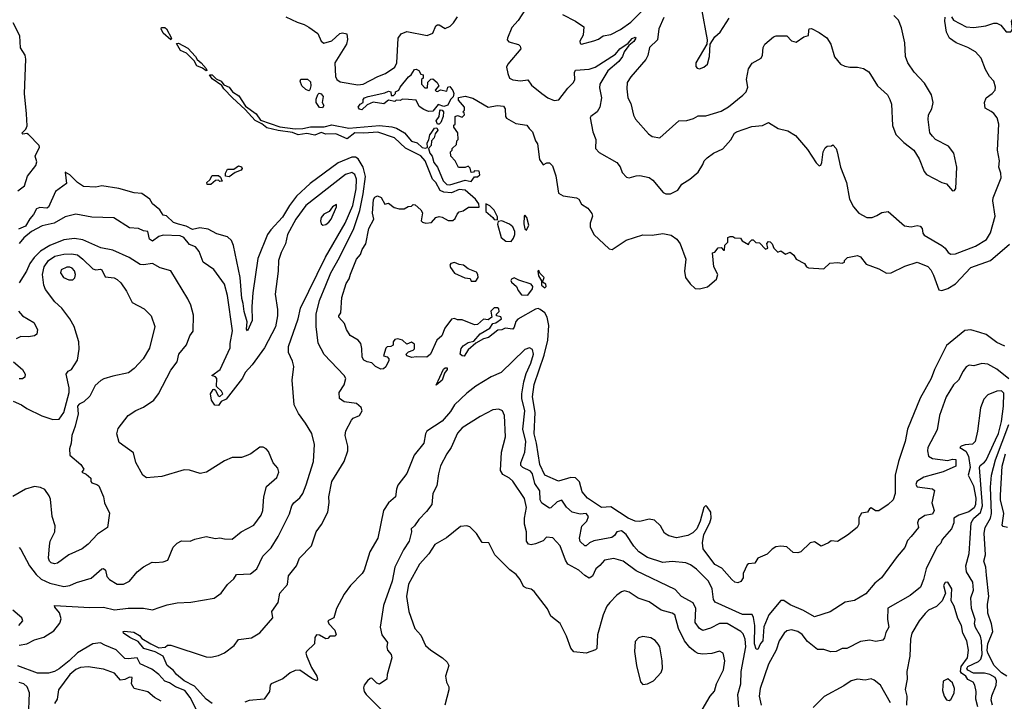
# Model space of a CAD drawing. Extents: x 1268547 to 1425625, y 515768 to 616754.
# Tile 310 of 507: x 1336078 to 1342503, y 568181 to 572626. Entities that reach past the tile are written whole.
import ezdxf

# ---------------------------------------------------------------- set-up
doc = ezdxf.new("R2010")
doc.units = 0

msp = doc.modelspace()

# ---------------------------------------------------------------- linework, layer by layer
at = {"layer": '0CON10XD'}
for points in [[(1339377.8, 572695), (1339330.6, 572619.4), (1339290, 572575), (1339262, 572505), (1339260, 572495), (1339270.6, 572480.6), (1339333.1, 572463.1), (1339343.1, 572453.1), (1339347.3, 572435), (1339262.5, 572335), (1339255.5, 572315), (1339262.5, 572275), (1339273.5, 572245), (1339295, 572232.5), (1339345, 572227.5), (1339395, 572233.8), (1339418.6, 572198.6), (1339485, 572144.4), (1339525, 572115.6), (1339565, 572098.1), (1339597, 572103), (1339655, 572178.2), (1339692.3, 572215), (1339700.3, 572235), (1339698.8, 572281.2), (1339705, 572296.9), (1339795, 572302.5), (1339833.5, 572316.5), (1339965, 572400.5), (1339994, 572435), (1340048.3, 572471.7), (1340075, 572502.7), (1340095, 572512.2), (1340098.1, 572505), (1340085, 572482.5), (1340052.3, 572457.7), (1340023.3, 572416.7), (1340011.7, 572385), (1339987, 572353), (1339915, 572291.6), (1339864.4, 572205), (1339860.8, 572180.8), (1339875.3, 572115), (1339863.8, 572055), (1339846.2, 572023.8), (1339804.6, 571995.4), (1339801.4, 571985), (1339817.5, 571895), (1339837.5, 571845), (1339836.2, 571785), (1339859.5, 571759.5), (1339974, 571695), (1339995.5, 571665.5), (1340010, 571630), (1340037.7, 571597.7), (1340055, 571593.8), (1340101.7, 571608.3), (1340125, 571608.9), (1340185, 571597.1), (1340209.8, 571579.8), (1340277.9, 571497.9), (1340295, 571489.2), (1340325, 571490.8), (1340373.8, 571515), (1340397.9, 571552.1), (1340451.2, 571585), (1340505, 571632), (1340535, 571681.2), (1340545.7, 571705), (1340565, 571724.4), (1340605, 571754.3), (1340666.1, 571783.9), (1340717.7, 571842.3), (1340742.5, 571885), (1340756, 571895), (1340855, 571928.5), (1340925, 571936.5), (1340965, 571954.3), (1341027.5, 571915), (1341091.7, 571901.7), (1341140.3, 571870.3), (1341219.6, 571779.6), (1341275, 571691.2), (1341295, 571672.5), (1341305, 571677.5), (1341313.3, 571695), (1341321.2, 571765), (1341335, 571790), (1341348.3, 571801.7), (1341375, 571802.5), (1341385, 571810), (1341406.7, 571785), (1341413.3, 571765), (1341434, 571665), (1341474.1, 571564.1), (1341494, 571455), (1341520, 571405), (1341555, 571363.8), (1341605.9, 571335.9), (1341640, 571335), (1341671.9, 571348.1), (1341705, 571369.2), (1341745, 571375.8), (1341852.1, 571282.1), (1341895, 571274.3), (1341935, 571284.4), (1341955, 571278.1), (1341966.7, 571265), (1341972.5, 571232.5), (1341980.6, 571220.6), (1342095, 571153.3), (1342116.9, 571135), (1342136.4, 571106.4), (1342155, 571096.9), (1342185, 571099.4), (1342315, 571149.6), (1342388, 571192), (1342413.1, 571235), (1342442.9, 571345), (1342427.8, 571445), (1342430, 571465), (1342482.5, 571595), (1342480.8, 571625), (1342468.6, 571665), (1342472, 571705), (1342459.5, 571775), (1342468.1, 571945), (1342456.6, 571986.6), (1342434.5, 572014.5), (1342416.7, 572026.7), (1342379.4, 572049.4), (1342373.1, 572085), (1342384.2, 572115), (1342425, 572144), (1342444.3, 572165.7), (1342446.9, 572185), (1342434.4, 572225), (1342406, 572256), (1342380.2, 572300.2), (1342352.9, 572375), (1342315.7, 572415), (1342265, 572444.6), (1342190, 572475), (1342145.6, 572505), (1342126.9, 572545), (1342114.4, 572615), (1342117.3, 572642.7)], [(1340526.2, 572695), (1340563.3, 572495), (1340562.5, 572465), (1340491.2, 572345), (1340490.8, 572320.8), (1340498.8, 572308.8), (1340515, 572306), (1340543.3, 572315), (1340565.7, 572335), (1340579.2, 572385), (1340583, 572467), (1340615, 572513.3), (1340648.8, 572545), (1340708, 572635)], [(1342158, 572645), (1342171.7, 572621.7), (1342255, 572579.5), (1342305, 572575.5), (1342382.5, 572585), (1342435, 572602), (1342455, 572602), (1342479.7, 572589.7), (1342515, 572546.7), (1342545, 572546.2), (1342555.8, 572565), (1342550, 572615), (1342598.3, 572701.7)], [(1337814, 572645), (1337889.5, 572609.5), (1337935.3, 572595.3), (1337965, 572576.7), (1338023.3, 572535), (1338044.3, 572485), (1338063.6, 572473.6), (1338115, 572487.5), (1338166.7, 572535), (1338185, 572540.6), (1338212.7, 572532.7), (1338217.1, 572497.1), (1338211.1, 572465), (1338133.8, 572345), (1338138.5, 572255), (1338147.5, 572235), (1338169.5, 572219.5), (1338285, 572199.8), (1338318.6, 572205), (1338415, 572256), (1338465.6, 572274.4), (1338526.2, 572315), (1338539.7, 572345), (1338547.5, 572505), (1338566.4, 572533.6), (1338605, 572548.2), (1338736.9, 572523.1), (1338773, 572537), (1338793.1, 572585), (1338805, 572591.9), (1338815, 572592.2), (1338855, 572567.3), (1338886.3, 572583.7), (1338908.9, 572605), (1338935.3, 572645)], [(1339620.2, 572660.2), (1339705, 572617.1), (1339758.6, 572578.6), (1339756, 572525), (1339732.9, 572485), (1339735, 572470), (1339745, 572466.2), (1339825, 572488.6), (1339855, 572499.2), (1339885, 572520.8), (1339935, 572529.5), (1339998, 572562), (1340065, 572609.5), (1340142.5, 572685)], [(1340280.8, 572639.2), (1340249.6, 572565), (1340240, 572495), (1340187.5, 572445), (1340177.8, 572392.2), (1340164.3, 572365), (1340065, 572254), (1340043.1, 572215), (1340039.4, 572175), (1340046.7, 572115), (1340065, 572080), (1340083, 572003), (1340097, 571977), (1340181.2, 571881.2), (1340205, 571864.2), (1340255, 571854.2), (1340380, 571965), (1340431.2, 571968.8), (1340475, 571982), (1340505, 571999.2), (1340555, 571998.6), (1340655, 572029.5), (1340702.6, 572057.4), (1340797.4, 572132.6), (1340818, 572155), (1340830, 572185), (1340821.9, 572235), (1340834, 572305), (1340858.3, 572341.7), (1340917.5, 572375), (1340926.4, 572393.6), (1340930, 572445), (1340940, 572465), (1340996.4, 572513.6), (1341015, 572520), (1341085, 572520), (1341115, 572488), (1341145, 572478.8), (1341195, 572513.3), (1341226.4, 572523.6), (1341227.5, 572555), (1341230, 572565), (1341245, 572567.5), (1341295, 572542.5), (1341345, 572507.5), (1341371.2, 572465), (1341395, 572382.5), (1341435, 572336.7), (1341462.7, 572322.7), (1341495, 572316), (1341545, 572316), (1341585, 572308), (1341620, 572285), (1341676.7, 572195), (1341740, 572135), (1341756.2, 572105), (1341766.2, 572075), (1341773.3, 571935), (1341796.4, 571876.4), (1341846.7, 571825), (1341913.3, 571775), (1341947.7, 571717.7), (1341980, 571635), (1341996.1, 571616.1), (1342095, 571563.8), (1342125.8, 571555.8), (1342165, 571510), (1342178.3, 571511.7), (1342186.7, 571525), (1342192.5, 571665), (1342174.2, 571755), (1342139.8, 571799.8), (1342053.6, 571843.6), (1342034.2, 571865), (1342017.9, 571887.9), (1342006.7, 571975), (1342008.1, 572005), (1342030, 572045), (1342040, 572085), (1342028.1, 572135), (1341982.2, 572212.2), (1341915, 572284), (1341873.1, 572345), (1341859.4, 572385), (1341854.5, 572474.5), (1341833.2, 572573.2), (1341813.2, 572623.2), (1341783, 572653)], [(1336065, 571508.5), (1336108.8, 571541.2), (1336128.2, 571605), (1336183.3, 571675), (1336189.4, 571699.4), (1336179.2, 571735), (1336208, 571795), (1336205.9, 571805.9), (1336135, 571877.5), (1336125, 571882.5), (1336098.3, 571878.3), (1336092.5, 571885), (1336118.3, 571911.7), (1336126.6, 571933.4), (1336122.4, 572012.4), (1336109.2, 572145), (1336118.2, 572368.2), (1336114.6, 572395), (1336083, 572443), (1336079.8, 572519.8), (1336035, 572604.5)], [(1337065, 572494.3), (1337015, 572537.8), (1337000.9, 572565), (1337003.8, 572575), (1337025, 572574.6), (1337035, 572565.5), (1337068.1, 572505), (1337065, 572494.3)], [(1337295, 572292), (1337269.9, 572309.9), (1337234, 572324), (1337217, 572357), (1337166.7, 572406.7), (1337126.7, 572425), (1337100.3, 572469.7), (1337115, 572472.5), (1337175, 572440.8), (1337225.3, 572385), (1337235.3, 572365.3), (1337263.1, 572345), (1337295, 572307.5), (1337300, 572295), (1337295, 572292)], [(1342507.1, 570497.1), (1342455, 570519.5), (1342385, 570572.3), (1342344.4, 570585.6), (1342285, 570602.8), (1342245, 570599.4), (1342125, 570501.2), (1342047.3, 570345), (1342025, 570286.7), (1341953.5, 570156.5), (1341871.8, 569955), (1341855.9, 569875), (1341812.2, 569745), (1341791.1, 569655), (1341791.2, 569535), (1341777.5, 569495), (1341745, 569464), (1341685, 569423.3), (1341663.6, 569423.6), (1341635, 569442.5), (1341623.6, 569436.4), (1341610, 569415), (1341572, 569408), (1341553, 569377), (1341553.3, 569335), (1341542.5, 569315), (1341480, 569265), (1341415, 569222.5), (1341373, 569227), (1341357, 569213), (1341308.3, 569191.7), (1341265, 569220), (1341236, 569214), (1341176, 569155), (1341155, 569148.6), (1341125, 569150), (1341085, 569187.1), (1341045, 569192.5), (1341012.2, 569187.8), (1340987.5, 569172.5), (1340955, 569140), (1340895.9, 569114.1), (1340875, 569082), (1340835, 569077.5), (1340825, 569070), (1340800, 569015), (1340800, 568985), (1340785, 568962.5), (1340765, 568953.8), (1340745, 568958), (1340725, 568974.2), (1340659.8, 569049.8), (1340613.8, 569073.8), (1340539.1, 569175), (1340533.7, 569215), (1340542.4, 569267.6), (1340582.7, 569345), (1340591.2, 569375), (1340587.8, 569415), (1340565, 569448.8), (1340555, 569456.7), (1340542, 569445), (1340517.9, 569355), (1340496.5, 569305), (1340470.2, 569279.8), (1340437.8, 569262.2), (1340365, 569245.7), (1340315, 569258.6), (1340285, 569278), (1340260, 569325), (1340221.1, 569361.1), (1340185, 569368.2), (1340125, 569353.8), (1340095, 569355.3), (1340049.5, 569375), (1339935, 569448), (1339875, 569445.5), (1339783.5, 569505), (1339747.5, 569547.5), (1339731.7, 569611.7), (1339705, 569638), (1339675, 569640), (1339595, 569616.7), (1339505, 569655.6), (1339471.5, 569725), (1339450.7, 569865), (1339434.8, 569925), (1339441, 570065), (1339424.8, 570165.2), (1339435, 570246.2), (1339501.4, 570438.6), (1339524.2, 570535), (1339531.7, 570631.7), (1339519.4, 570685), (1339505, 570713.8), (1339475, 570736.2), (1339461.7, 570741.7), (1339445, 570738), (1339327.7, 570672.3), (1339315, 570656.7), (1339305, 570620), (1339295, 570607.5), (1339247, 570613), (1339223.3, 570603.3), (1339198.3, 570601.7), (1339136.6, 570553.4), (1339105, 570544.3), (1339054.4, 570515.6), (1339005, 570473.3), (1338977.8, 570432.2), (1338965, 570432.5), (1338951.8, 570445), (1338958.4, 570481.6), (1338971.7, 570498.3), (1339005, 570520), (1339040.5, 570529.5), (1339082.2, 570577.8), (1339145.4, 570614.6), (1339165, 570644), (1339185, 570648.8), (1339222.5, 570675), (1339217, 570687), (1339190, 570695), (1339190, 570705), (1339207, 570723), (1339205, 570740), (1339195, 570747.5), (1339173.6, 570746.4), (1339152.5, 570725), (1339160, 570685), (1339135, 570667.5), (1339105, 570672.5), (1339065, 570637.5), (1339045, 570636.7), (1338965, 570667.5), (1338935, 570667.5), (1338915, 570677.5), (1338895, 570672.5), (1338852.5, 570615), (1338832.5, 570565), (1338800, 570535), (1338758.8, 570445), (1338735, 570423.8), (1338665, 570427.5), (1338637, 570423), (1338603.9, 570433.9), (1338600, 570445), (1338615, 570460), (1338645, 570470), (1338655, 570480), (1338655, 570510), (1338635, 570522.5), (1338605, 570510), (1338575, 570536.2), (1338545, 570543.8), (1338525, 570540), (1338516.2, 570525), (1338515, 570503.3), (1338500, 570495), (1338475, 570492.5), (1338466.4, 570483.6), (1338452.5, 570432.5), (1338475, 570427.5), (1338486.2, 570415), (1338486.4, 570403.6), (1338468.3, 570361.7), (1338451.7, 570348.3), (1338435, 570346.7), (1338400, 570365), (1338375, 570388.8), (1338345, 570394), (1338323.8, 570405), (1338313.8, 570425), (1338311.7, 570481.7), (1338303.8, 570515), (1338286.1, 570536.1), (1338235, 570566.7), (1338210, 570605), (1338196.7, 570645), (1338160, 570685), (1338160, 570695), (1338173.3, 570715), (1338180, 570815), (1338208, 570905), (1338228, 570935), (1338237, 570967), (1338275, 571063.3), (1338302, 571095), (1338312, 571128), (1338337.5, 571165), (1338356.9, 571265), (1338390, 571325), (1338380.8, 571365), (1338387.7, 571452.3), (1338395, 571467.5), (1338413, 571477), (1338436.4, 571466.4), (1338461.7, 571421.7), (1338485, 571430), (1338521.7, 571401.7), (1338555, 571392.5), (1338587, 571393), (1338613, 571407), (1338635, 571410), (1338645, 571420), (1338658.3, 571418.3), (1338696.4, 571386.4), (1338707, 571367), (1338697.5, 571315), (1338707.5, 571305), (1338728.3, 571298.3), (1338765, 571303.3), (1338792.5, 571335), (1338815, 571341.2), (1338835, 571338.8), (1338875, 571316.7), (1338905, 571316.7), (1338920.7, 571329.3), (1338931.7, 571358.3), (1338945, 571372.5), (1338971.7, 571378.3), (1339007, 571403), (1339076.4, 571403.6), (1339073.3, 571425), (1339052.9, 571455), (1338985, 571513.5), (1338945, 571517.5), (1338895, 571496), (1338845, 571500.8), (1338822.3, 571512.3), (1338792.9, 571565), (1338771.8, 571585), (1338750.3, 571640.3), (1338723.2, 571705), (1338695, 571738.8), (1338595, 571787.5), (1338522.9, 571855), (1338415, 571892.8), (1338324.7, 571885.3), (1338265, 571888.5), (1338215, 571848.5), (1338140.3, 571880.3), (1338075, 571878.6), (1338045, 571890), (1338005, 571873.3), (1337952.4, 571882.4), (1337895, 571874.6), (1337859.2, 571889.2), (1337765, 571902.3), (1337691.4, 571921.4), (1337657.6, 571947.6), (1337615, 571968.5), (1337550, 572040), (1337466.2, 572115), (1337410, 572175), (1337397.3, 572197.3), (1337335, 572240), (1337316.7, 572265), (1337335, 572265.4), (1337360.5, 572240.5), (1337391.9, 572225), (1337410, 572200), (1337445.2, 572185.2), (1337465.6, 572155.6), (1337508.5, 572128.5), (1337551.6, 572061.6), (1337620.9, 572010.9), (1337650.4, 571970.4), (1337775, 571926.2), (1337875, 571914.5), (1337925, 571916.2), (1337975, 571927.7), (1338065, 571926.5), (1338115, 571940), (1338225, 571918.9), (1338425, 571934.6), (1338506.9, 571926.9), (1338537.6, 571917.6), (1338588.3, 571888.3), (1338634.4, 571834.4), (1338671.6, 571821.6), (1338705, 571792.9), (1338725, 571788.2), (1338738.8, 571791.2), (1338738, 571822), (1338748.3, 571841.7), (1338754.5, 571875.5), (1338763.6, 571886.4), (1338785, 571919.2), (1338799.7, 571919.7), (1338805.8, 571905), (1338789.4, 571880.6), (1338783.1, 571855), (1338765.7, 571835), (1338762.2, 571805), (1338745.8, 571785), (1338753.8, 571755), (1338770.6, 571735), (1338780, 571695), (1338803.4, 571663.4), (1338841.1, 571575), (1338865, 571551.2), (1338885, 571548.2), (1338985, 571579.2), (1339025, 571570), (1339045, 571600), (1339065, 571600), (1339080, 571615), (1339077, 571637), (1339045, 571640), (1339038.3, 571631.7), (1339025, 571630), (1339017, 571657), (1339005, 571670), (1338985, 571662.5), (1338941.7, 571661.7), (1338920, 571705), (1338892.5, 571735), (1338890, 571765), (1338900, 571775), (1338900, 571785), (1338928.3, 571811.7), (1338930, 571835), (1338940, 571845), (1338937, 571887), (1338910, 571925), (1338911.7, 571938.3), (1338920, 571945), (1338920, 571995), (1338935, 572000), (1338965, 571990), (1338980, 572005), (1338978.3, 572018.3), (1338970, 572025), (1338980, 572035), (1338980, 572055), (1338941.7, 572101.7), (1338941.7, 572118.3), (1338985, 572127.5), (1339035, 572113.8), (1339135, 572055.6), (1339195.8, 572065.8), (1339235, 572061.2), (1339246.7, 572045), (1339248, 571995), (1339254.2, 571984.2), (1339315, 571949.2), (1339387, 571937), (1339402.5, 571915), (1339423.6, 571893.6), (1339443.3, 571835), (1339456.7, 571815), (1339470, 571715), (1339495, 571680), (1339518.3, 571691.7), (1339535, 571692.5), (1339555, 571672.5), (1339576.8, 571606.8), (1339595, 571493.8), (1339625, 571477.1), (1339712.5, 571465), (1339727.5, 571455), (1339745, 571422.5), (1339785, 571397.5), (1339810.7, 571360.7), (1339816, 571345), (1339801.5, 571298.5), (1339800.4, 571275), (1339825.7, 571225.7), (1339925, 571132), (1339945, 571125.9), (1340035, 571186.9), (1340145, 571222.5), (1340205, 571220.8), (1340275, 571232.1), (1340329.5, 571219.5), (1340366.9, 571195), (1340387.5, 571165), (1340424, 571065), (1340416.2, 570985), (1340423.6, 570943.6), (1340452.3, 570902.3), (1340485, 570873.3)], [(1338745, 572027.5), (1338715, 572040), (1338685, 572060), (1338665, 572100), (1338616.2, 572106.2), (1338575, 572107.5), (1338561.7, 572098.3), (1338535, 572100), (1338525, 572092.5), (1338485, 572100), (1338455, 572077.5), (1338385, 572087.5), (1338345, 572070), (1338311.7, 572038.3), (1338295, 572042.5), (1338287.5, 572055), (1338300, 572075), (1338320, 572085), (1338320, 572105), (1338327.5, 572115), (1338352.5, 572125), (1338461.7, 572148.3), (1338485, 572160), (1338500, 572155), (1338501.7, 572131.7), (1338518.3, 572131.7), (1338530, 572145), (1338530, 572155), (1338553, 572167), (1338560, 572185), (1338615, 572253.3), (1338633, 572267), (1338655, 572300), (1338665, 572303.3), (1338682.5, 572295), (1338695, 572270), (1338710, 572265), (1338710, 572245), (1338700, 572235), (1338700, 572205), (1338721.7, 572181.7), (1338738.3, 572181.7), (1338741.7, 572218.3), (1338761.7, 572238.3), (1338775, 572240), (1338802.5, 572215), (1338812.5, 572195), (1338790, 572165), (1338795, 572160), (1338805, 572157.5), (1338825, 572167.5), (1338865, 572160), (1338872.5, 572185), (1338885, 572190), (1338903.9, 572163.9), (1338910, 572145), (1338907, 572123), (1338890, 572105), (1338870.8, 572069.2), (1338845, 572059.2), (1338808.3, 572071.7), (1338775, 572030), (1338745, 572027.5)], [(1337965, 572162.5), (1337945, 572170), (1337920, 572195), (1337907.5, 572225), (1337911.7, 572238.3), (1337957, 572237), (1337975, 572220), (1337977.5, 572195), (1337971.7, 572168.3), (1337965, 572162.5)], [(1338055, 572050), (1338035, 572052.5), (1338013.3, 572085), (1338013.6, 572106.4), (1338023, 572137), (1338032.5, 572147.5), (1338045, 572142.5), (1338057.5, 572125), (1338052.5, 572085), (1338062.5, 572065), (1338055, 572050)], [(1338815, 571943.8), (1338804.3, 571944.3), (1338796, 571965), (1338816, 571994), (1338819.3, 572030.7), (1338825, 572037.5), (1338835, 572036.7), (1338843.3, 572025), (1338841.2, 571995), (1338825.7, 571954.3), (1338815, 571943.8)], [(1337335, 568167.1), (1337295.4, 568195), (1337218.4, 568278.4), (1337150.6, 568315), (1337101.1, 568355), (1337081.1, 568381.1), (1337040.6, 568415), (1337013.3, 568475), (1336962.4, 568502.4), (1336887.5, 568525), (1336851.5, 568571.5), (1336796.8, 568596.8), (1336755.6, 568625), (1336753.8, 568635), (1336762.7, 568637.3), (1336821.7, 568631.7), (1336859, 568609), (1336875, 568590.4), (1336933.6, 568556.4), (1336985, 568530), (1337026.7, 568533.3), (1337043.3, 568546.7), (1337065, 568546.2), (1337295, 568470), (1337325, 568467.5), (1337375, 568478.8), (1337415, 568496.7), (1337477.5, 568545), (1337505, 568583.3), (1337590, 568595), (1337645, 568626.2), (1337730, 568725), (1337723.4, 568766.6), (1337763.8, 568825), (1337775, 568886.2), (1337825, 568942.5), (1337831.3, 568998.7), (1337884.5, 569065), (1337904.9, 569115.1), (1337982.6, 569195), (1338011.9, 569285), (1338047.4, 569332.6), (1338087.9, 569415), (1338097.2, 569477.2), (1338094.6, 569515), (1338115.4, 569615), (1338194.5, 569745), (1338218.5, 569815), (1338219.4, 569845), (1338201.4, 569915), (1338205.8, 569945), (1338243.3, 570015), (1338255, 570026.7), (1338296, 570045), (1338312.5, 570075), (1338306.8, 570096.8), (1338275, 570122.9), (1338195, 570134.3), (1338164, 570155), (1338162, 570195), (1338195.7, 570245), (1338206, 570285), (1338196, 570305), (1338065, 570441.4), (1338026, 570516), (1338012.7, 570625), (1338012.2, 570705), (1338034.4, 570795), (1338075, 570894.4), (1338107.3, 570975), (1338165.7, 571074.3), (1338257.4, 571265), (1338298.5, 571381.5), (1338320.2, 571489.8), (1338334.1, 571604.1), (1338320.3, 571665), (1338287.8, 571717.8), (1338268.6, 571728.6), (1338245, 571729.3), (1338157.1, 571692.9), (1337973.4, 571556.6), (1337885, 571474.7), (1337839.6, 571415), (1337792.3, 571337.7), (1337715.9, 571255), (1337696.1, 571223.9), (1337631.7, 571068.3), (1337599.2, 570845), (1337592.9, 570755), (1337595.2, 570665), (1337565, 570596.2), (1337557.3, 570607.3), (1337562.7, 570655), (1337542.2, 570722.2), (1337537.3, 570775), (1337527.6, 570807.6), (1337516.7, 570945), (1337473.8, 571153.8), (1337459.4, 571185), (1337435, 571209.4), (1337365, 571228.2), (1337308.5, 571258.5), (1337252.7, 571267.3), (1337205, 571257.1), (1337165, 571278.5), (1337115, 571291.7), (1337082.2, 571302.2), (1337035, 571346.7), (1337015, 571350), (1336992.9, 571385), (1336944.6, 571424.6), (1336928, 571455), (1336875, 571491.4), (1336825, 571497.3), (1336725.3, 571525.3), (1336615, 571542.5), (1336575, 571534.1), (1336495, 571537.5), (1336454.6, 571565), (1336405, 571612.9), (1336375, 571631.2), (1336382.7, 571557.3), (1336312.3, 571505), (1336265, 571402.6), (1336255, 571397.5), (1336208.5, 571401.5), (1336187.4, 571392.6), (1336168.4, 571355), (1336143.2, 571326.8), (1336115, 571279.8), (1336070.6, 571259.4)], [(1337445, 571600), (1337420, 571605), (1337420, 571625), (1337435, 571650), (1337475, 571650), (1337505, 571672.5), (1337526.4, 571666.4), (1337530, 571655), (1337522.5, 571645), (1337485, 571630), (1337445, 571600)], [(1336075, 568545.9), (1336125, 568555.8), (1336175, 568581.2), (1336235, 568599.5), (1336300.5, 568639.5), (1336340.1, 568689.9), (1336348.5, 568718.5), (1336338.3, 568758.3), (1336306.9, 568795), (1336304.2, 568805.8), (1336535, 568792.7), (1336625, 568795.4), (1336697.1, 568777.1), (1336785, 568789), (1336885, 568788.2), (1336945, 568776.4), (1336995, 568793.6), (1337039.8, 568810.2), (1337105, 568822), (1337195, 568826.2), (1337346.4, 568853.6), (1337392, 568885), (1337435, 568943.3), (1337475, 568980), (1337493.3, 569006.7), (1337585, 569012.2), (1337625.3, 569044.7), (1337665, 569127.5), (1337718.2, 569181.8), (1337765.7, 569255), (1337837.6, 569402.4), (1337854, 569455), (1337866.7, 569475), (1337905, 569506.7), (1337925, 569536.2), (1337948, 569592), (1337996.2, 569745), (1338001.8, 569855), (1337985, 569928), (1337943.5, 569993.5), (1337896.4, 570056.4), (1337869.3, 570115), (1337855.6, 570275), (1337866.7, 570365), (1337858.6, 570398.6), (1337831.1, 570455), (1337831.1, 570495), (1337896, 570675), (1337910, 570745), (1338073.4, 571076.6), (1338201.5, 571298.5), (1338251.1, 571415), (1338272.6, 571522.6), (1338276.9, 571585), (1338265, 571617.1), (1338245, 571628.8), (1338205, 571615.8), (1337945.9, 571414.1), (1337880, 571325), (1337825.4, 571225), (1337813.6, 571165), (1337783.4, 571106.6), (1337767.5, 571055), (1337765.6, 570985), (1337745.6, 570835), (1337760, 570735), (1337759.4, 570695), (1337746.3, 570623.7), (1337675, 570486.7), (1337595.7, 570374.3), (1337548.8, 570325), (1337531.9, 570288.1), (1337425, 570151.2), (1337393.3, 570136.7), (1337375, 570110), (1337351.7, 570111.7), (1337330, 570145), (1337322.5, 570185), (1337340, 570215), (1337347, 570217), (1337355, 570210), (1337373.3, 570173.3), (1337385, 570167.5), (1337403.8, 570185), (1337395, 570203.8), (1337363.3, 570233.3), (1337364.3, 570285), (1337355, 570295.7), (1337330.8, 570305), (1337386.9, 570345), (1337451.8, 570485), (1337450.4, 570515), (1337465.9, 570595.9), (1337435, 570827.5), (1337415, 570900), (1337345, 570997.1), (1337275, 571044.3), (1337248.2, 571115), (1337225, 571143.3), (1337185, 571159.2), (1337148.2, 571205), (1337125, 571217), (1337015, 571221.1), (1336985, 571212.7), (1336945, 571181.5), (1336924.8, 571195), (1336915, 571244.3), (1336885, 571248.5), (1336853.2, 571263.2), (1336795, 571267.5), (1336692.8, 571332.8), (1336548.8, 571338.8), (1336445, 571356.5), (1336375, 571339.1), (1336302.3, 571297.7), (1336225, 571281.2), (1336155.9, 571244.1), (1336105, 571204), (1336075, 571166)], [(1337325, 571550), (1337301.7, 571551.7), (1337300, 571565), (1337318.3, 571581.7), (1337335, 571610), (1337375, 571610), (1337388.3, 571598.3), (1337398.3, 571571.7), (1337385, 571570), (1337375, 571580), (1337355, 571577.5), (1337325, 571550)], [(1338056.4, 571286.4), (1338075, 571290.8), (1338095, 571304.4), (1338110.6, 571325), (1338145.8, 571405), (1338145, 571420), (1338120, 571405), (1338097.5, 571375), (1338063.1, 571356.9), (1338045.8, 571335), (1338040, 571315), (1338044.2, 571294.2), (1338056.4, 571286.4)], [(1339195, 571320), (1339195, 571340), (1339175, 571383.3), (1339145, 571411.2), (1339120, 571425), (1339120, 571375), (1339166.4, 571336.4), (1339175, 571322.5), (1339195, 571320)], [(1339385, 571252.5), (1339400, 571285), (1339387.5, 571335), (1339375, 571350), (1339370, 571345), (1339367.5, 571295), (1339375, 571262.5), (1339385, 571252.5)], [(1339285, 571180), (1339300, 571200), (1339308.5, 571225), (1339309.1, 571245), (1339295.4, 571275), (1339275, 571291.5), (1339225, 571313.3), (1339200, 571310), (1339197, 571293), (1339219.2, 571205), (1339251.1, 571181.1), (1339285, 571180)], [(1336073.6, 569183.6), (1336085, 569170), (1336141.2, 569065), (1336185, 569008.5), (1336218.1, 568978.1), (1336275, 568950.9), (1336365, 568930), (1336404.7, 568935.3), (1336448.8, 568955), (1336545, 568983.5), (1336613.8, 569045), (1336625, 569047.5), (1336638, 569035), (1336645.7, 568995), (1336664, 568974), (1336715, 568944.5), (1336755, 568943.6), (1336795, 568963.3), (1336845, 569024.2), (1336885, 569057.5), (1336942.7, 569087.3), (1336965, 569086), (1337015, 569089.2), (1337045, 569101.2), (1337080, 569185), (1337105, 569212), (1337133.2, 569226.8), (1337190, 569225), (1337221.5, 569238.5), (1337295, 569255.5), (1337355, 569242.2), (1337385, 569247.5), (1337415, 569240), (1337465, 569238.6), (1337524.1, 569285.9), (1337605, 569329.5), (1337652.7, 569395), (1337664.6, 569425), (1337671.8, 569515), (1337689.6, 569580.4), (1337755, 569639.2), (1337770, 569675), (1337762, 569702), (1337732.5, 569735), (1337700.7, 569810.7), (1337686.4, 569826.4), (1337667, 569837), (1337645, 569837.5), (1337586.7, 569795), (1337555, 569782), (1337525, 569771.2), (1337465, 569770), (1337415, 569748), (1337296.1, 569673.9), (1337255, 569666.7), (1337185, 569688.8), (1337150.3, 569689.7), (1337005, 569645.6), (1336905, 569638), (1336882.5, 569655), (1336835, 569738.8), (1336820.6, 569800.6), (1336727.6, 569867.6), (1336711.5, 569925), (1336721.2, 569958.8), (1336786, 570045), (1336835, 570077.8), (1336885, 570099.6), (1336952.9, 570145), (1336984.6, 570185.4), (1337065, 570340.8), (1337105.6, 570395), (1337115.6, 570445), (1337166, 570505), (1337188.6, 570565), (1337209.2, 570595), (1337211.2, 570698.8), (1337194.5, 570765), (1337175, 570806.2), (1337065, 570987.5), (1336995, 571006.7), (1336945.5, 571035.5), (1336885, 571026.4), (1336865, 571029.1), (1336792.5, 571075), (1336685, 571122.1), (1336608.1, 571138.1), (1336489.1, 571189.1), (1336435, 571199.1), (1336365, 571189.5), (1336275, 571152.5), (1336214.4, 571115.6), (1336172.5, 571075), (1336144.1, 571035), (1336122.7, 570985), (1336075, 570910)], [(1340485, 570873.3), (1340515, 570870), (1340565.9, 570884.1), (1340626.1, 570933.9), (1340633.3, 570965), (1340606.7, 571015), (1340600, 571105), (1340615, 571110), (1340635, 571137.5), (1340655, 571140), (1340671.7, 571121.7), (1340678.3, 571121.7), (1340680, 571155), (1340700, 571175), (1340700, 571205), (1340715, 571212.5), (1340731.7, 571211.7), (1340745, 571202.5), (1340781.7, 571201.7), (1340793.6, 571183.6), (1340835, 571160), (1340840, 571175), (1340855, 571190), (1340865, 571190), (1340881.7, 571171.7), (1340905, 571170), (1340945, 571130), (1340960, 571135), (1340953, 571167), (1340965, 571180), (1340975, 571177.5), (1340987.5, 571165), (1341000, 571135), (1341025, 571110), (1341045, 571117.5), (1341075, 571097.5), (1341105, 571110), (1341129.5, 571089.5), (1341145, 571063.3), (1341200, 571035), (1341212.5, 571015), (1341225, 571007.5), (1341325, 571000), (1341365, 571037.5), (1341415, 571042.5), (1341445, 571037.5), (1341460, 571045), (1341460, 571055), (1341480, 571075), (1341545, 571088), (1341565, 571080), (1341602, 571032), (1341685, 571000), (1341735, 570972.3), (1341765, 570975.8), (1341855, 571017.5), (1341935, 571045.4), (1342005, 571015.5), (1342024.5, 570995), (1342040.6, 570960.6), (1342075, 570863.8), (1342095, 570859.4), (1342135, 570873.3), (1342185, 570903.2), (1342285, 571010), (1342413.7, 571056.3), (1342537.4, 571162.6)], [(1336035, 570137.8), (1336090, 570115), (1336125, 570090.6), (1336222.1, 570042.1), (1336295, 570018), (1336335, 570021.2), (1336365.4, 570064.6), (1336401.1, 570195), (1336400.6, 570225), (1336382, 570315), (1336395, 570333.3), (1336416.2, 570345), (1336455.3, 570404.7), (1336467, 570477), (1336462.9, 570525), (1336433.1, 570625), (1336405.6, 570675), (1336353.5, 570745), (1336307.5, 570785), (1336246.7, 570866.7), (1336235.3, 570895.3), (1336226.7, 570965), (1336237.4, 571015), (1336264.9, 571055.1), (1336306.9, 571083.1), (1336365, 571096), (1336415, 571099), (1336455, 571091.4), (1336490.7, 571065), (1336555, 571000), (1336575, 570995.4), (1336605, 570999.2), (1336614.2, 570994.2), (1336635, 570948.8), (1336695, 570942.6), (1336715, 570931.7), (1336738.6, 570908.6), (1336774.8, 570855), (1336811.5, 570781.5), (1336889.5, 570739.5), (1336936.9, 570695), (1336959.5, 570625), (1336925.4, 570484.6), (1336884.4, 570415), (1336825, 570351.4), (1336788.3, 570321.7), (1336685, 570301.9), (1336627.5, 570282.5), (1336607.5, 570272.5), (1336570.8, 570239.2), (1336535, 570170), (1336496.4, 570133.6), (1336465, 570118.8), (1336454.3, 570105.7), (1336460, 570055), (1336439.2, 569975), (1336417.5, 569915), (1336414.3, 569865), (1336403, 569827), (1336404.2, 569785), (1336476.7, 569725), (1336497.5, 569695), (1336482.5, 569675), (1336512.1, 569662.1), (1336542, 569635), (1336541.5, 569615), (1336548.6, 569605), (1336582, 569595), (1336594.4, 569585), (1336623.9, 569513.9), (1336630.8, 569475), (1336663, 569407), (1336650, 569315), (1336585, 569269.5), (1336525.3, 569204.7), (1336485, 569174.5), (1336398.8, 569135), (1336325, 569081.9), (1336305, 569078.1), (1336283.4, 569083.4), (1336271.8, 569095), (1336266.4, 569115), (1336271.4, 569195), (1336276.7, 569225), (1336306.7, 569285), (1336310, 569325), (1336290.8, 569385), (1336278.3, 569498.3), (1336270.8, 569520.8), (1336241.1, 569561.1), (1336214.6, 569574.6), (1336175, 569582.2), (1336116.3, 569563.7), (1336033.7, 569516.3)], [(1339055, 570920), (1339070, 570945), (1339067.5, 570965), (1339058.3, 570978.3), (1339005, 571000), (1338975, 571025.8), (1338945, 571029.2), (1338915, 571041.4), (1338892, 571035), (1338886, 571025), (1338889.2, 571009.2), (1338915, 570972.5), (1338983, 570943), (1339017, 570937), (1339025, 570920), (1339055, 570920)], [(1336398.6, 570928.6), (1336425, 570930), (1336437.3, 570942.7), (1336441.1, 570965), (1336435, 570986.9), (1336420.5, 571005), (1336405, 571012.5), (1336385, 571011.3), (1336348.6, 570995), (1336343.3, 570975), (1336364.2, 570945), (1336398.6, 570928.6)], [(1339505, 570877.5), (1339512.5, 570885), (1339511.7, 570901.7), (1339490, 570915), (1339500, 570945), (1339471.7, 570971.7), (1339465, 570990), (1339460, 570985), (1339463.8, 570956.2), (1339482.5, 570922.5), (1339482.9, 570895), (1339505, 570877.5)], [(1339395, 570828.8), (1339425, 570870), (1339425.9, 570885), (1339415, 570901.9), (1339336.1, 570926.1), (1339305, 570942.5), (1339287, 570933), (1339282.5, 570925), (1339286.7, 570915), (1339320, 570885), (1339330.3, 570860.3), (1339352.3, 570832.3), (1339395, 570828.8)], [(1336069.5, 570725), (1336096.7, 570695), (1336170.9, 570650.9), (1336194.5, 570605), (1336189.2, 570575), (1336175.4, 570564.6), (1336135, 570556.8), (1336085, 570559.1), (1336054.2, 570545)], [(1339735, 569400), (1339684.3, 569414.3), (1339646.6, 569446.6), (1339615, 569492.1), (1339585, 569480.9), (1339545, 569441.5), (1339535, 569440.9), (1339485, 569471.8), (1339475.3, 569495), (1339473, 569553), (1339440.6, 569600.6), (1339424.5, 569664.5), (1339410.4, 569680.4), (1339361.8, 569705), (1339349.3, 569719.3), (1339349.1, 569735), (1339373.3, 569805), (1339381.3, 569875), (1339361.7, 569955), (1339373.4, 570075), (1339355.5, 570155), (1339354.8, 570185.2), (1339367.3, 570265), (1339382.3, 570317.7), (1339413.6, 570385), (1339431.6, 570445), (1339425.4, 570475.4), (1339405, 570486.7), (1339375, 570475.5), (1339220, 570325), (1339155, 570296.5), (1339054.7, 570235.3), (1338995, 570190.6), (1338915.3, 570114.7), (1338888.5, 570071.5), (1338835, 570008.2), (1338735, 569942.9), (1338726.2, 569925), (1338716.2, 569865), (1338652.7, 569785), (1338604.7, 569665.3), (1338545, 569590.8), (1338536.1, 569565), (1338531.3, 569515), (1338485.4, 569475), (1338451.8, 569425), (1338414.6, 569245), (1338362.3, 569155), (1338325.5, 569035), (1338312.5, 569015), (1338235.7, 568935), (1338195, 568879.2), (1338145.5, 568785), (1338128, 568725), (1338088.8, 568705), (1338095, 568686.2), (1338134, 568645), (1338143.8, 568615), (1338134, 568606), (1338102.5, 568605), (1338089.2, 568590.8), (1338075, 568586.9), (1338035, 568610.8), (1338015, 568614.6), (1338004.4, 568595.6), (1338001.8, 568555), (1337949.6, 568505), (1337946.1, 568495), (1337951.7, 568471.7), (1337981.7, 568401.7), (1338016.7, 568345), (1338020.8, 568325), (1338016.7, 568315), (1337985, 568328.5), (1337905, 568383.7), (1337875, 568382.3), (1337843.6, 568366.4), (1337795, 568327), (1337719.6, 568295), (1337711.8, 568285), (1337708.1, 568245), (1337674.3, 568195), (1337575, 568186.5), (1337548, 568175)], [(1336038.4, 570395), (1336095.3, 570345.3), (1336114.3, 570315), (1336112, 570295), (1336095.4, 570284.6), (1336075, 570283.7)], [(1342532.9, 570282.9), (1342455, 570345.9), (1342395, 570379.5), (1342356.8, 570383.2), (1342305, 570368.8), (1342275, 570372), (1342255, 570362), (1342235.4, 570334.6), (1342204.7, 570275.3), (1342170.8, 570245), (1342123, 570167), (1342081.4, 570045), (1342065, 569951.2), (1342005.3, 569835), (1342001.5, 569815), (1342008.8, 569778.8), (1342034, 569764), (1342135, 569750), (1342165, 569760), (1342187, 569757), (1342187.5, 569715), (1342105, 569676.7), (1341977.2, 569642.8), (1341931.9, 569615), (1341926.9, 569595), (1341935, 569579.2), (1342035.5, 569565.5), (1342046.7, 569555), (1342030, 569475), (1342046.2, 569425), (1342035, 569400), (1341985, 569391.6), (1341943.8, 569365), (1341936.6, 569345), (1341944.3, 569315), (1341895, 569255.7), (1341870.7, 569229.3), (1341855, 569184), (1341804.2, 569125), (1341701.9, 568985), (1341658.5, 568951.5), (1341599.4, 568880.6), (1341525, 568837.5), (1341465, 568827.5), (1341366.8, 568763.2), (1341265, 568732.5), (1341192.1, 568772.1), (1341105, 568809.4), (1341065, 568837.5), (1341045, 568838.1), (1340966.8, 568745), (1340934.8, 568665.2), (1340927.3, 568575), (1340912.3, 568557.7), (1340895, 568518.5), (1340885, 568520), (1340873.9, 568555), (1340875.8, 568675), (1340867.6, 568727.6), (1340857.5, 568747.5), (1340795, 568747.5), (1340616.2, 568826.2), (1340606.4, 568845), (1340596.9, 568915), (1340572.1, 568965), (1340495, 569041.8), (1340455, 569070), (1340425, 569082.9), (1340335, 569093.2), (1340274.8, 569084.8), (1340175, 569119.2), (1340118.5, 569155), (1340085, 569192.9), (1340035, 569267.8), (1340005, 569292.3), (1339975.5, 569285), (1339959.2, 569260.8), (1339941.9, 569248.1), (1339823.8, 569226.2), (1339796.4, 569213.6), (1339775, 569194.2), (1339765, 569194), (1339735, 569222.5), (1339731.3, 569245), (1339746.4, 569323.6), (1339778.7, 569355), (1339790, 569385), (1339775, 569404.3), (1339735, 569400)], [(1338795, 570242.5), (1338844.2, 570345.8), (1338855, 570355.5), (1338866.7, 570355), (1338868.1, 570345), (1338849.4, 570320.6), (1338834.2, 570275), (1338795, 570242.5)], [(1342426.9, 568155), (1342418, 568188), (1342422.7, 568217.3), (1342450, 568285), (1342452.7, 568315), (1342444.6, 568335), (1342408.6, 568355), (1342373.3, 568363.3), (1342303.1, 568363.1), (1342265, 568383.3), (1342258.6, 568395), (1342265, 568407.3), (1342335, 568440.7), (1342349.7, 568455), (1342358, 568485), (1342354.8, 568574.8), (1342348.8, 568605), (1342315, 568661.9), (1342309.8, 568685), (1342313.2, 568715), (1342289.5, 568785), (1342285.3, 568854.7), (1342301.4, 568905), (1342297.9, 568957.9), (1342256.2, 569025), (1342251.5, 569065), (1342274.7, 569145), (1342287.5, 569345), (1342305, 569374.4), (1342347.5, 569412.5), (1342360.2, 569455), (1342340.4, 569705), (1342345, 569718), (1342375, 569739.1), (1342385, 569753.6), (1342446.1, 569885), (1342465, 569927.8), (1342483.9, 570005), (1342498.7, 570105), (1342499.9, 570189.9), (1342485, 570205.6), (1342455, 570203.6), (1342395, 570180), (1342369.2, 570150.8), (1342348.9, 570095), (1342328.7, 569941.3), (1342313.4, 569875), (1342295, 569856.6), (1342246.8, 569853.2), (1342221.4, 569845), (1342213.1, 569835), (1342251.9, 569811.9), (1342269.8, 569779.8), (1342279.8, 569705), (1342268.3, 569655), (1342302.3, 569585), (1342317.5, 569505), (1342316.1, 569463.9), (1342306.7, 569443.3), (1342272.8, 569417.2), (1342206.5, 569395), (1342173.8, 569375), (1342174.6, 569345), (1342159, 569305), (1342097.7, 569235)], [(1340770.6, 568145), (1340764.4, 568225.6), (1340784.3, 568295), (1340785.6, 568375), (1340817.3, 568535), (1340811.4, 568585), (1340799.5, 568619.5), (1340785, 568636.6), (1340695, 568688.5), (1340645, 568686.9), (1340585, 568658.2), (1340535, 568643.1), (1340515, 568654.4), (1340486, 568695), (1340491.1, 568785), (1340473, 568823), (1340395.8, 568865), (1340355, 568908.6), (1340101.5, 569031.5), (1340015, 569093.8), (1339955, 569111.5), (1339895, 569101.1), (1339864.7, 569065.3), (1339838.6, 569045), (1339815, 568996), (1339795, 568984.2), (1339765, 569001.9), (1339726.3, 569036.3), (1339655.3, 569075.3), (1339640, 569100), (1339605, 569194), (1339556.5, 569246.5), (1339515, 569250), (1339493.1, 569226.9), (1339443.2, 569206.8), (1339415, 569200.6), (1339398.6, 569205), (1339384.6, 569225), (1339385.7, 569285), (1339372.9, 569335), (1339373, 569375), (1339384.7, 569445), (1339373, 569503), (1339295, 569615.7), (1339274.7, 569634.7), (1339230.2, 569660.2), (1339215.3, 569685), (1339222.9, 569805), (1339248.5, 569905), (1339242.5, 570045), (1339228.1, 570075), (1339205, 570086.4), (1339165, 570081.1), (1339081.8, 570038.2), (1338965.8, 569964.2), (1338935, 569929.5), (1338894.2, 569835.8), (1338865, 569794), (1338824.6, 569715.4), (1338810.5, 569665), (1338800, 569585), (1338774.4, 569535.6), (1338767, 569463), (1338731.8, 569418.2), (1338683.4, 569366.6), (1338655, 569324), (1338632, 569305), (1338635.6, 569285), (1338620, 569225), (1338581.8, 569168.2), (1338525, 569056.2), (1338507.7, 568965), (1338452.2, 568805), (1338430.9, 568665), (1338441.8, 568615), (1338477.1, 568565), (1338472.9, 568535), (1338477.5, 568515), (1338502.5, 568485), (1338506.9, 568465), (1338476.4, 568355), (1338474.6, 568325), (1338425, 568293), (1338409, 568299), (1338375, 568330.8), (1338365, 568330), (1338346.7, 568315), (1338326.7, 568285), (1338322.3, 568267.7), (1338325.8, 568245), (1338339.4, 568225), (1338435, 568130)], [(1342520.6, 568345), (1342485, 568365.3), (1342436.7, 568415), (1342396.5, 568495), (1342391.7, 568515), (1342395.8, 568555), (1342428.5, 568635), (1342420.2, 568685), (1342396.2, 568755), (1342393.8, 568815), (1342403.1, 568865), (1342387.7, 569002.3), (1342383.3, 569055), (1342369.7, 569095), (1342381.5, 569135), (1342372.9, 569277.1), (1342379, 569315), (1342412.7, 569375), (1342419, 569405), (1342413.5, 569576.5), (1342420.3, 569655), (1342444.9, 569755), (1342532.2, 569985)], [(1342525, 569314), (1342495, 569320), (1342489.4, 569329.4), (1342501.1, 569405), (1342479.1, 569495), (1342477.7, 569525), (1342488.4, 569715), (1342510.9, 569795)], [(1340531.2, 568125), (1340584.2, 568215), (1340612.4, 568247.6), (1340625.4, 568294.6), (1340671.8, 568385), (1340680.5, 568445), (1340668, 568495), (1340645, 568507.1), (1340595, 568493.1), (1340535, 568487.5), (1340505, 568492.5), (1340485, 568503.5), (1340451.9, 568531.9), (1340417.1, 568575), (1340378, 568655), (1340352.9, 568745), (1340335.9, 568755.9), (1340265, 568774.5), (1340185, 568829.6), (1340114.1, 568854.1), (1340055, 568891.5), (1340025, 568900), (1340005, 568894.3), (1339975, 568872.5), (1339930, 568825), (1339908.9, 568801.1), (1339884.6, 568745.4), (1339848.9, 568615), (1339844.2, 568525), (1339835, 568515.8), (1339775, 568494), (1339695, 568502.9), (1339675, 568527.1), (1339646.2, 568605), (1339605, 568686.9), (1339545, 568735.8), (1339523.3, 568783.3), (1339435.9, 568895.9), (1339415, 568911.2), (1339385, 568917.5), (1339365, 568929.2), (1339344.1, 568974.1), (1339317.5, 569007.5), (1339277.4, 569037.4), (1339177.5, 569135), (1339140, 569215), (1339095, 569216.7), (1339060, 569275), (1339015, 569318.8), (1338995.9, 569325.9), (1338955, 569320), (1338863.3, 569246.7), (1338786.8, 569203.2), (1338748.3, 569141.7), (1338687.3, 569075), (1338615.9, 568945), (1338601.2, 568865), (1338616.3, 568766.3), (1338656.3, 568656.3), (1338695, 568610.8), (1338726.5, 568545), (1338760, 568515), (1338838.1, 568465), (1338868, 568435), (1338878.8, 568415), (1338856.2, 568345), (1338863.8, 568305), (1338878.8, 568275), (1338878.8, 568255), (1338852, 568155)], [(1342097.7, 569235), (1342088.7, 569211.3), (1342063.8, 569185), (1341993.3, 569045), (1341975.9, 568974.1), (1341955.9, 568924.1), (1341888.6, 568871.4), (1341742.2, 568787.8), (1341740.5, 568715), (1341749.2, 568665), (1341730, 568630), (1341722.5, 568595), (1341710, 568580), (1341665, 568570), (1341625, 568580), (1341565, 568570), (1341475, 568524.4), (1341445, 568524.2), (1341405, 568505.6), (1341372.1, 568502.1), (1341325, 568518), (1341285, 568519.4), (1341220, 568570), (1341185, 568615.6), (1341155, 568635.6), (1341115, 568646.7), (1341085, 568640.6), (1341066.9, 568625), (1341034.7, 568575.3), (1341014.5, 568514.5), (1340965, 568422), (1340910, 568265), (1340904.3, 568215), (1340915.8, 568155)], [(1342331.2, 568145), (1342318.1, 568195), (1342319.1, 568245), (1342311.3, 568285), (1342300, 568305), (1342265, 568323.8), (1342251.9, 568345), (1342223.1, 568363.1), (1342216.5, 568375), (1342221.7, 568408.3), (1342263.8, 568465), (1342270, 568515), (1342258.1, 568575), (1342233, 568625), (1342223.5, 568675), (1342200.3, 568720.3), (1342175, 568800), (1342157.5, 568835), (1342160.8, 568915), (1342135, 568958), (1342118, 568955), (1342107.1, 568935), (1342120, 568885), (1342098.6, 568835), (1342061.1, 568798.9), (1342008.6, 568775), (1341986.1, 568753.9), (1341948.6, 568705), (1341900.6, 568625), (1341891.1, 568585), (1341887.5, 568475), (1341868.2, 568375), (1341869.2, 568325), (1341857.3, 568257.3), (1341866.9, 568215), (1341864, 568155)], [(1336072.5, 568675), (1336097.5, 568705), (1336092, 568725), (1336032.9, 568775)], [(1340145, 568290), (1340175, 568293.8), (1340215, 568313.8), (1340265, 568368.8), (1340272.5, 568395), (1340270, 568445), (1340255.5, 568535), (1340245, 568554), (1340225, 568577.5), (1340196.7, 568595), (1340145, 568603.8), (1340115.9, 568594.1), (1340095, 568570), (1340090.8, 568505), (1340102.5, 568415), (1340128.3, 568308.3), (1340145, 568290)], [(1337265.6, 568055.6), (1337190.4, 568205), (1337155, 568251.5), (1337093.9, 568273.9), (1337055, 568301.8), (1337025, 568312.7), (1336985.3, 568355), (1336939.8, 568389.8), (1336864, 568424), (1336843.6, 568463.6), (1336785, 568456.9), (1336765, 568460.4), (1336706.6, 568516.6), (1336634, 568546), (1336605, 568560.9), (1336554.3, 568555), (1336455, 568497.5), (1336401.5, 568445), (1336335, 568392.9), (1336305, 568375.6), (1336265, 568364.4), (1336195, 568363.5), (1336065, 568412.3)], [(1337000.6, 568180.6), (1336958.6, 568205), (1336915, 568243.1), (1336825, 568264.2), (1336806.9, 568295), (1336812.5, 568335), (1336795, 568337.1), (1336765, 568321.8), (1336735, 568318.9), (1336697.5, 568365), (1336625, 568389.1), (1336525.2, 568405.2), (1336475, 568400.6), (1336445, 568388.3), (1336405, 568354.7), (1336330.6, 568255), (1336322.9, 568195), (1336305, 568166.9)], [(1341759.7, 568169.7), (1341696.3, 568286.3), (1341655, 568318.1), (1341635, 568326.2), (1341595, 568319.1), (1341545, 568324.5), (1341505, 568314.5), (1341455, 568280.4), (1341327.3, 568212.7), (1341255, 568139.2)], [(1342143.6, 568186.4), (1342155, 568192.5), (1342175.5, 568234.5), (1342178.8, 568265), (1342165, 568300), (1342135, 568328), (1342105, 568312.5), (1342100.5, 568250.5), (1342110, 568215), (1342125, 568190), (1342143.6, 568186.4)], [(1336135.9, 568075), (1336140.9, 568235), (1336127.1, 568275), (1336105, 568295.3), (1336075, 568304)]]:
    msp.add_lwpolyline(points, dxfattribs=at)

doc.saveas('drawing.dxf')
